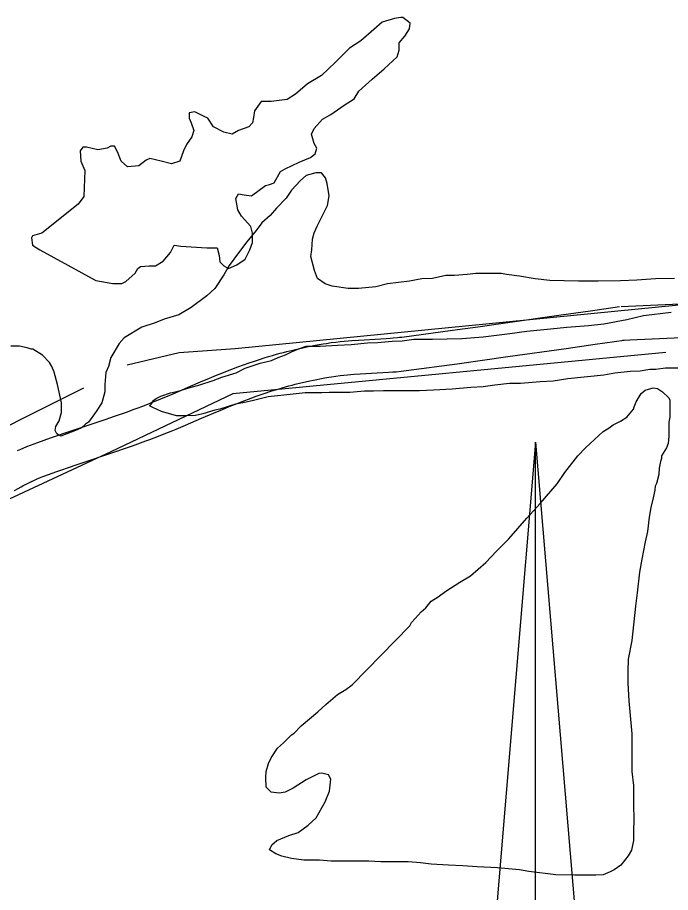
# Model space of a CAD drawing. Extents: x 3263578 to 3301413, y 764927 to 798602.
# Drawn here: x 3297285 to 3297864, y 790505 to 791280 of the extents above; entities that cross this region are included whole.
import ezdxf

# ---------------------------------------------------------------- set-up
doc = ezdxf.new("R2010")
doc.units = 0
for name, color, linetype in [('V-ANNO-SYMB', 7, 'Continuous'), ('V-ROAD-CNTR', 7, 'Continuous'), ('V-SITE-VEGE', 7, 'Continuous'), ('V-TOPO-SHOR', 7, 'Continuous')]:
    doc.layers.add(name, color=color, linetype=linetype)

msp = doc.modelspace()

# ---------------------------------------------------------------- linework, layer by layer
at = {"layer": 'V-ANNO-SYMB'}
for p, q in [((3297744.21, 790903.83), (3297659.21, 789888.83)), ((3297744.2, 789933.83), (3297744.21, 790903.83)), ((3297744.21, 790903.83), (3297829.21, 789888.83)), ((3297744.21, 790903.83), (3297829.21, 789888.83)), ((3297744.21, 789933.83), (3297744.21, 790903.83))]:
    msp.add_line(p, q, dxfattribs=at)
at = {"layer": 'V-ROAD-CNTR'}
for points in [[(3297819.94, 791024.13), (3298429.69, 791051.83)], [(3297284.73, 790896.35), (3297287.46, 790897.6), (3297289.67, 790898.58), (3297292.95, 790899.95), (3297296.25, 790901.25), (3297302.55, 790903.6), (3297308.41, 790905.73), (3297313.91, 790907.68), (3297319.08, 790909.48), (3297328.73, 790912.78), (3297362.28, 790923.97), (3297370.57, 790926.78), (3297376.74, 790928.92), (3297381.33, 790930.54), (3297388.23, 790933.03), (3297391.62, 790934.29), (3297395.01, 790935.56), (3297400.22, 790937.57), (3297405.08, 790939.5), (3297409.64, 790941.35), (3297413.91, 790943.12), (3297421.96, 790946.51), (3297436.14, 790952.59), (3297446.86, 790957.18), (3297454.98, 790960.61), (3297461.13, 790963.15), (3297465.78, 790965.03), (3297469.3, 790966.43), (3297474.59, 790968.49), (3297479.93, 790970.5), (3297485.19, 790972.41), (3297490.14, 790974.15), (3297494.81, 790975.73), (3297499.2, 790977.17), (3297503.33, 790978.48), (3297507.21, 790979.66), (3297510.87, 790980.74), (3297514.3, 790981.72), (3297517.53, 790982.62), (3297520.56, 790983.43), (3297523.44, 790984.18), (3297528.77, 790985.51), (3297533.48, 790986.61), (3297537.62, 790987.53), (3297541.25, 790988.3), (3297544.43, 790988.94), (3297547.25, 790989.48), (3297552.11, 790990.36), (3297555.8, 790990.98), (3297558.59, 790991.42), (3297562.74, 790992.04), (3297566.94, 790992.61), (3297570.85, 790993.08), (3297574.51, 790993.45), (3297577.92, 790993.75), (3297581.12, 790993.99), (3297586.98, 790994.37), (3297606.84, 790995.39), (3297611.62, 790995.69), (3297615.15, 790995.96), (3297617.74, 790996.19), (3297621.68, 790996.59), (3297623.57, 790996.81), (3297625.52, 790997.06), (3297670.5, 791003.14), (3297692.98, 791006.22), (3297715.46, 791009.36), (3297766.99, 791016.64), (3297792.74, 791020.29), (3297818.49, 791023.99)], [(3297821.3, 790994.16), (3298431.05, 791021.86)], [(3297297.23, 790869.08), (3297299.75, 790870.24), (3297301.51, 790871.01), (3297304.23, 790872.15), (3297306.98, 790873.23), (3297312.91, 790875.45), (3297318.55, 790877.49), (3297323.86, 790879.38), (3297328.86, 790881.12), (3297338.32, 790884.35), (3297371.85, 790895.53), (3297380.3, 790898.41), (3297386.64, 790900.6), (3297391.42, 790902.29), (3297398.53, 790904.86), (3297402.11, 790906.18), (3297405.69, 790907.53), (3297411.15, 790909.64), (3297416.26, 790911.66), (3297421.01, 790913.59), (3297425.46, 790915.43), (3297433.69, 790918.9), (3297447.96, 790925.01), (3297458.6, 790929.57), (3297466.54, 790932.92), (3297472.49, 790935.38), (3297476.95, 790937.19), (3297480.28, 790938.51), (3297485.31, 790940.47), (3297490.34, 790942.37), (3297495.28, 790944.16), (3297499.93, 790945.79), (3297504.29, 790947.27), (3297508.38, 790948.61), (3297512.23, 790949.83), (3297515.85, 790950.93), (3297519.24, 790951.93), (3297522.43, 790952.84), (3297525.42, 790953.67), (3297528.23, 790954.43), (3297530.84, 790955.11), (3297535.82, 790956.35), (3297540.16, 790957.37), (3297543.97, 790958.21), (3297547.3, 790958.91), (3297550.22, 790959.5), (3297552.76, 790959.99), (3297557.27, 790960.81), (3297560.64, 790961.37), (3297563.14, 790961.77), (3297566.96, 790962.34), (3297570.74, 790962.85), (3297574.14, 790963.26), (3297577.34, 790963.58), (3297580.37, 790963.85), (3297583.22, 790964.07), (3297588.7, 790964.42), (3297608.56, 790965.44), (3297613.7, 790965.77), (3297617.59, 790966.06), (3297620.57, 790966.32), (3297624.96, 790966.77), (3297627.24, 790967.04), (3297629.45, 790967.32), (3297674.55, 790973.41), (3297697.1, 790976.5), (3297719.64, 790979.65), (3297771.19, 790986.93), (3297796.98, 790990.59), (3297822.75, 790994.29)], [(3297281.99, 790861.1), (3297285.13, 790862.85), (3297287.86, 790864.35), (3297290.25, 790865.61), (3297292.33, 790866.68), (3297294.13, 790867.58), (3297297.49, 790869.2)]]:
    msp.add_lwpolyline(points, dxfattribs=at)
at = {"layer": 'V-SITE-VEGE'}
for p, q in [((3297549.2, 791142.67), (3297540.74, 791140.18)), ((3297554.18, 791142.67), (3297549.2, 791142.67)), ((3297557.67, 791138.18), (3297554.18, 791142.67)), ((3297535.75, 791135.7), (3297527.79, 791127.23)), ((3297540.74, 791140.18), (3297535.75, 791135.7)), ((3297559.16, 791133.2), (3297557.67, 791138.18)), ((3297561.15, 791122.25), (3297559.16, 791133.2)), ((3297527.79, 791127.23), (3297522.8, 791120.26)), ((3297522.8, 791120.26), (3297514.34, 791111.3)), ((3297559.65, 791113.78), (3297561.15, 791122.25)), ((3297514.34, 791111.3), (3297508.86, 791104.83)), ((3297550.68, 791095.86), (3297559.65, 791113.78)), ((3297508.86, 791104.83), (3297501.39, 791098.36)), ((3297501.39, 791098.36), (3297496.41, 791091.39)), ((3297547.7, 791089.39), (3297550.68, 791095.86)), ((3297496.41, 791091.39), (3297487.94, 791081.43)), ((3297546.2, 791083.91), (3297547.7, 791089.39)), ((3297487.94, 791081.43), (3297481.47, 791072.97)), ((3297545.7, 791074.45), (3297546.2, 791083.91)), ((3297481.47, 791072.97), (3297472.5, 791060.52)), ((3297544.7, 791068.47), (3297545.7, 791074.45)), ((3297548.19, 791056.03), (3297544.7, 791068.47)), ((3297472.5, 791060.52), (3297467.52, 791052.06)), ((3297550.68, 791049.05), (3297548.19, 791056.03)), ((3297467.52, 791052.06), (3297459.55, 791040.11)), ((3297557.64, 791044.07), (3297550.68, 791049.05)), ((3297643.29, 791048.53), (3297632.33, 791046.54)), ((3297652.75, 791049.03), (3297643.29, 791048.53)), ((3297664.7, 791051.52), (3297652.75, 791049.03)), ((3297672.17, 791051.52), (3297664.7, 791051.52)), ((3297683.62, 791052.51), (3297672.17, 791051.52)), ((3297691.09, 791053.5), (3297683.62, 791052.51)), ((3297714, 791053.5), (3297691.09, 791053.5)), ((3297718.48, 791052.5), (3297714, 791053.5)), ((3297729.93, 791051), (3297718.48, 791052.5)), ((3297743.87, 791048.51), (3297729.93, 791051)), ((3297756.82, 791047.02), (3297743.87, 791048.51)), ((3297850.43, 791048.49), (3297834, 791047.49)), ((3297867.36, 791048.98), (3297850.43, 791048.49)), ((3297459.55, 791040.11), (3297452.58, 791033.64)), ((3297563.62, 791042.08), (3297557.64, 791044.07)), ((3297578.06, 791040.08), (3297563.62, 791042.08)), ((3297587.02, 791040.08), (3297578.06, 791040.08)), ((3297602.46, 791041.57), (3297587.02, 791040.08)), ((3297612.91, 791044.06), (3297602.46, 791041.57)), ((3297632.33, 791046.54), (3297612.91, 791044.06)), ((3297782.21, 791046.51), (3297756.82, 791047.02)), ((3297799.64, 791046.51), (3297782.21, 791046.51)), ((3297819.56, 791047), (3297799.64, 791046.51)), ((3297834, 791047.49), (3297819.56, 791047)), ((3297452.58, 791033.64), (3297438.63, 791023.19)), ((3297427.68, 791016.71), (3297414.73, 791012.73)), ((3297438.63, 791023.19), (3297427.68, 791016.71)), ((3297839.96, 791016.12), (3297864.37, 791019.11)), ((3297406.76, 791009.75), (3297394.81, 791005.77)), ((3297414.73, 791012.73), (3297406.76, 791009.75)), ((3297804.61, 791008.66), (3297825.03, 791012.64)), ((3297825.03, 791012.64), (3297839.96, 791016.12)), ((3297394.81, 791005.77), (3297379.37, 790996.31)), ((3297721.45, 791000.22), (3297736.39, 791002.21)), ((3297736.39, 791002.21), (3297757.31, 791004.19)), ((3297757.31, 791004.19), (3297771.75, 791005.68)), ((3297771.75, 791005.68), (3297791.17, 791007.17)), ((3297791.17, 791007.17), (3297804.61, 791008.66)), ((3297379.37, 790996.31), (3297374.89, 790991.33)), ((3297616.89, 790993.27), (3297625.85, 790993.77)), ((3297625.85, 790993.77), (3297636.31, 790995.26)), ((3297636.31, 790995.26), (3297652.74, 790995.25)), ((3297652.74, 790995.25), (3297678.63, 790995.75)), ((3297678.63, 790995.75), (3297697.55, 790997.23)), ((3297697.55, 790997.23), (3297721.45, 791000.22)), ((3297286.26, 790988.86), (3297278.79, 790988.86)), ((3297293.23, 790987.37), (3297286.26, 790988.86)), ((3297296.71, 790986.37), (3297293.23, 790987.37)), ((3297298.21, 790986.37), (3297296.71, 790986.37)), ((3297306.67, 790980.89), (3297298.21, 790986.37)), ((3297374.89, 790991.33), (3297367.42, 790978.89)), ((3297527.75, 790983.83), (3297534.73, 790986.82)), ((3297534.73, 790986.82), (3297540.7, 790988.81)), ((3297540.7, 790988.81), (3297553.15, 790988.8)), ((3297553.15, 790988.8), (3297568.59, 790989.79)), ((3297568.59, 790989.79), (3297580.54, 790990.29)), ((3297580.54, 790990.29), (3297594.98, 790991.78)), ((3297594.98, 790991.78), (3297603.94, 790992.28)), ((3297603.94, 790992.28), (3297616.89, 790993.27)), ((3297313.14, 790974.42), (3297306.67, 790980.89)), ((3297367.42, 790978.89), (3297365.43, 790970.92)), ((3297509.83, 790976.36), (3297515.8, 790978.85)), ((3297515.8, 790978.85), (3297522.27, 790981.34)), ((3297522.27, 790981.34), (3297527.75, 790983.83)), ((3297315.13, 790970.93), (3297313.14, 790974.42)), ((3297317.12, 790965.95), (3297315.13, 790970.93)), ((3297365.43, 790970.92), (3297362.94, 790965.44)), ((3297486.42, 790969.4), (3297499.87, 790973.88)), ((3297499.87, 790973.88), (3297509.83, 790976.36)), ((3297320.11, 790955), (3297317.12, 790965.95)), ((3297362.94, 790965.44), (3297361.94, 790954.99)), ((3297466, 790961.44), (3297478.45, 790965.42)), ((3297478.45, 790965.42), (3297486.42, 790969.4)), ((3297804.6, 790963.35), (3297772.73, 790959.87)), ((3297814.56, 790964.85), (3297804.6, 790963.35)), ((3297828, 790966.34), (3297814.56, 790964.85)), ((3297836.97, 790966.83), (3297828, 790966.34)), ((3297845.43, 790968.32), (3297836.97, 790966.83)), ((3297850.91, 790968.32), (3297845.43, 790968.32)), ((3297859.37, 790969.32), (3297850.91, 790968.32)), ((3297889.25, 790969.31), (3297859.37, 790969.32)), ((3297323.59, 790938.56), (3297320.11, 790955)), ((3297361.94, 790954.99), (3297361.93, 790948.51)), ((3297445.59, 790954.47), (3297458.04, 790958.45)), ((3297458.04, 790958.45), (3297466, 790961.44)), ((3297720.95, 790955.9), (3297708, 790954.41)), ((3297730.9, 790955.9), (3297720.95, 790955.9)), ((3297748.33, 790957.39), (3297730.9, 790955.9)), ((3297759.78, 790957.89), (3297748.33, 790957.39)), ((3297772.73, 790959.87), (3297759.78, 790957.89)), ((3297361.93, 790948.51), (3297359.44, 790938.56)), ((3297411.73, 790944.52), (3297420.19, 790947.5)), ((3297420.19, 790947.5), (3297427.16, 790949)), ((3297427.16, 790949), (3297438.62, 790952.48)), ((3297438.62, 790952.48), (3297445.59, 790954.47)), ((3297539.7, 790947.48), (3297529.24, 790946.48)), ((3297554.63, 790947.47), (3297539.7, 790947.48)), ((3297561.11, 790947.97), (3297554.63, 790947.47)), ((3297579.53, 790947.96), (3297561.11, 790947.97)), ((3297592.48, 790948.96), (3297579.53, 790947.96)), ((3297600.44, 790948.96), (3297592.48, 790948.96)), ((3297609.41, 790949.45), (3297600.44, 790948.96)), ((3297641.27, 790949.45), (3297609.41, 790949.45)), ((3297653.72, 790949.94), (3297641.27, 790949.45)), ((3297670.16, 790950.93), (3297653.72, 790949.94)), ((3297686.59, 790952.43), (3297670.16, 790950.93)), ((3297697.54, 790952.92), (3297686.59, 790952.43)), ((3297708, 790954.41), (3297697.54, 790952.92)), ((3297833.46, 790939.51), (3297837.94, 790946.98)), ((3297837.94, 790946.98), (3297841.43, 790949.97)), ((3297841.43, 790949.97), (3297848.4, 790951.96)), ((3297848.4, 790951.96), (3297852.38, 790951.46)), ((3297852.38, 790951.46), (3297856.87, 790948.47)), ((3297856.87, 790948.47), (3297862.34, 790942.99)), ((3297403.76, 790938.05), (3297404.75, 790940.54)), ((3297404.75, 790940.54), (3297407.74, 790942.53)), ((3297407.74, 790942.53), (3297411.73, 790944.52)), ((3297492.89, 790940.52), (3297485.92, 790939.03)), ((3297506.83, 790944), (3297492.89, 790940.52)), ((3297529.24, 790946.48), (3297506.83, 790944)), ((3297831.47, 790935.03), (3297833.46, 790939.51)), ((3297862.34, 790942.99), (3297863.34, 790941)), ((3297863.34, 790941), (3297863.33, 790926.06)), ((3297323.59, 790930.1), (3297323.59, 790938.56)), ((3297359.44, 790938.56), (3297354.46, 790931.09)), ((3297401.77, 790936.06), (3297403.76, 790938.05)), ((3297404.75, 790934.56), (3297401.77, 790936.06)), ((3297412.22, 790931.07), (3297404.75, 790934.56)), ((3297459.52, 790932.06), (3297449.07, 790929.07)), ((3297464.01, 790933.06), (3297459.52, 790932.06)), ((3297477.95, 790937.53), (3297464.01, 790933.06)), ((3297485.92, 790939.03), (3297477.95, 790937.53)), ((3297824.99, 790926.07), (3297830.97, 790933.04)), ((3297830.97, 790933.04), (3297831.47, 790935.03)), ((3297321.6, 790922.63), (3297323.59, 790930.1)), ((3297354.46, 790931.09), (3297347.49, 790921.63)), ((3297425.67, 790927.09), (3297412.22, 790931.07)), ((3297433.63, 790927.09), (3297425.67, 790927.09)), ((3297442.6, 790927.58), (3297433.63, 790927.09)), ((3297449.07, 790929.07), (3297442.6, 790927.58)), ((3297819.52, 790922.58), (3297824.99, 790926.07)), ((3297863.33, 790926.06), (3297862.34, 790921.58)), ((3297318.11, 790914.17), (3297318.61, 790917.65)), ((3297318.61, 790917.65), (3297321.6, 790922.63)), ((3297341.51, 790916.65), (3297337.53, 790914.66)), ((3297345, 790919.63), (3297341.51, 790916.65)), ((3297347.49, 790921.63), (3297345, 790919.63)), ((3297804.08, 790913.13), (3297809.55, 790916.61)), ((3297809.55, 790916.61), (3297813.04, 790919.1)), ((3297813.04, 790919.1), (3297819.52, 790922.58)), ((3297862.34, 790921.58), (3297862.33, 790909.13)), ((3297319.6, 790911.18), (3297318.11, 790914.17)), ((3297323.09, 790909.19), (3297319.6, 790911.18)), ((3297337.53, 790914.66), (3297323.09, 790909.19)), ((3297788.64, 790899.19), (3297804.08, 790913.13)), ((3297862.33, 790909.13), (3297861.83, 790902.66)), ((3297861.83, 790902.66), (3297860.34, 790898.68)), ((3297781.67, 790891.72), (3297788.64, 790899.19)), ((3297860.34, 790898.68), (3297855.86, 790891.71)), ((3297770.21, 790876.79), (3297781.67, 790891.72)), ((3297854.86, 790886.73), (3297853.86, 790880.75)), ((3297855.86, 790889.22), (3297854.86, 790886.73)), ((3297855.86, 790891.71), (3297855.86, 790889.22)), ((3297853.86, 790880.75), (3297853.36, 790875.27)), ((3297763.24, 790866.83), (3297770.21, 790876.79)), ((3297853.36, 790875.27), (3297851.37, 790867.31)), ((3297748.29, 790849.41), (3297763.24, 790866.83)), ((3297850.37, 790864.82), (3297849.88, 790861.33)), ((3297851.37, 790867.31), (3297850.37, 790864.82)), ((3297848.38, 790854.36), (3297846.39, 790845.9)), ((3297849.88, 790861.33), (3297848.38, 790854.36)), ((3297736.34, 790836.46), (3297748.29, 790849.41)), ((3297846.39, 790845.9), (3297844.89, 790837.43)), ((3297720.4, 790818.04), (3297736.34, 790836.46)), ((3297844.89, 790837.43), (3297843.39, 790824.49)), ((3297843.39, 790824.49), (3297841.4, 790815.53)), ((3297709.45, 790807.09), (3297720.4, 790818.04)), ((3297841.4, 790815.53), (3297838.41, 790800.09)), ((3297699.98, 790797.13), (3297709.45, 790807.09)), ((3297838.41, 790800.09), (3297836.41, 790788.64)), ((3297686.54, 790785.19), (3297699.98, 790797.13)), ((3297677.07, 790779.71), (3297686.54, 790785.19)), ((3297836.41, 790788.64), (3297834.42, 790770.21)), ((3297664.62, 790771.75), (3297677.07, 790779.71)), ((3297657.65, 790766.77), (3297664.62, 790771.75)), ((3297834.42, 790770.21), (3297832.92, 790758.26)), ((3297646.7, 790756.81), (3297651.68, 790762.79)), ((3297651.68, 790762.79), (3297657.65, 790766.77)), ((3297637.23, 790747.35), (3297642.71, 790753.33)), ((3297642.71, 790753.33), (3297646.7, 790756.81)), ((3297832.92, 790758.26), (3297829.43, 790727.89)), ((3297634.24, 790743.87), (3297637.23, 790747.35)), ((3297581.45, 790688.61), (3297632.75, 790740.88)), ((3297632.75, 790740.88), (3297634.24, 790743.87)), ((3297829.43, 790727.89), (3297826.44, 790711.46)), ((3297826.44, 790711.46), (3297825.94, 790700.51)), ((3297825.94, 790700.51), (3297825.94, 790690.05)), ((3297568.5, 790680.15), (3297575.97, 790684.63)), ((3297575.97, 790684.63), (3297581.45, 790688.61)), ((3297825.94, 790690.05), (3297826.93, 790674.61)), ((3297558.04, 790671.19), (3297568.5, 790680.15)), ((3297551.07, 790664.72), (3297558.04, 790671.19)), ((3297826.93, 790674.61), (3297829.41, 790645.23)), ((3297536.13, 790652.27), (3297551.07, 790664.72)), ((3297530.15, 790645.8), (3297536.13, 790652.27)), ((3297520.69, 790637.34), (3297527.66, 790644.31)), ((3297527.66, 790644.31), (3297530.15, 790645.8)), ((3297829.41, 790645.23), (3297829.4, 790611.87)), ((3297515.21, 790632.36), (3297520.69, 790637.34)), ((3297509.73, 790623.9), (3297515.21, 790632.36)), ((3297507.24, 790618.92), (3297509.73, 790623.9)), ((3297505.25, 790611.95), (3297507.24, 790618.92)), ((3297504.75, 790606.47), (3297505.25, 790611.95)), ((3297505.25, 790598.01), (3297504.75, 790606.47)), ((3297552.05, 790609.95), (3297540.6, 790604.47)), ((3297554.54, 790610.44), (3297552.05, 790609.95)), ((3297560.52, 790608.95), (3297554.54, 790610.44)), ((3297562.51, 790604.96), (3297560.52, 790608.95)), ((3297829.4, 790611.87), (3297830.9, 790599.43)), ((3297509.73, 790593.52), (3297505.25, 790598.01)), ((3297540.6, 790604.47), (3297529.15, 790597.01)), ((3297561.51, 790594.51), (3297562.51, 790604.96)), ((3297830.9, 790599.43), (3297830.89, 790581)), ((3297516.7, 790592.53), (3297509.73, 790593.52)), ((3297522.18, 790593.52), (3297516.7, 790592.53)), ((3297529.15, 790597.01), (3297522.18, 790593.52)), ((3297557.53, 790585.05), (3297561.51, 790594.51)), ((3297549.56, 790570.61), (3297557.53, 790585.05)), ((3297830.89, 790581), (3297831.39, 790570.54)), ((3297542.58, 790564.14), (3297549.56, 790570.61)), ((3297831.39, 790570.54), (3297830.88, 790557.6)), ((3297533.62, 790557.67), (3297542.58, 790564.14)), ((3297514.7, 790550.7), (3297525.16, 790555.18)), ((3297525.16, 790555.18), (3297533.62, 790557.67)), ((3297830.88, 790557.6), (3297830.88, 790550.63)), ((3297508.22, 790542.24), (3297510.21, 790546.72)), ((3297510.21, 790546.72), (3297514.7, 790550.7)), ((3297830.88, 790550.63), (3297829.39, 790542.16)), ((3297513.7, 790538.75), (3297508.22, 790542.24)), ((3297519.18, 790536.76), (3297513.7, 790538.75)), ((3297527.64, 790534.76), (3297519.18, 790536.76)), ((3297826.4, 790537.18), (3297819.92, 790528.72)), ((3297829.39, 790542.16), (3297826.4, 790537.18)), ((3297538.59, 790533.27), (3297527.64, 790534.76)), ((3297552.54, 790533.26), (3297538.59, 790533.27)), ((3297562.99, 790532.27), (3297552.54, 790533.26)), ((3297596.35, 790532.26), (3297562.99, 790532.27)), ((3297606.81, 790531.76), (3297596.35, 790532.26)), ((3297631.21, 790531.75), (3297606.81, 790531.76)), ((3297642.16, 790530.75), (3297631.21, 790531.75)), ((3297651.62, 790529.75), (3297642.16, 790530.75)), ((3297667.06, 790528.76), (3297651.62, 790529.75)), ((3297679.51, 790528.26), (3297667.06, 790528.76)), ((3297692.46, 790527.26), (3297679.51, 790528.26)), ((3297819.92, 790528.72), (3297813.95, 790524.74)), ((3297710.38, 790526.26), (3297692.46, 790527.26)), ((3297729.8, 790524.76), (3297710.38, 790526.26)), ((3297738.26, 790523.26), (3297729.8, 790524.76)), ((3297762.16, 790520.27), (3297738.26, 790523.26)), ((3297778.6, 790519.77), (3297762.16, 790520.27)), ((3297803.99, 790520.26), (3297797.51, 790519.76)), ((3297810.46, 790522.75), (3297803.99, 790520.26)), ((3297813.95, 790524.74), (3297810.46, 790522.75)), ((3297797.51, 790519.76), (3297778.6, 790519.77))]:
    msp.add_line(p, q, dxfattribs=at)
for points in [[(3297833.46, 790939.51), (3297837.94, 790946.98), (3297841.43, 790949.97), (3297848.4, 790951.96), (3297852.38, 790951.46), (3297856.87, 790948.47), (3297862.34, 790942.99), (3297863.34, 790941), (3297863.33, 790926.06), (3297862.34, 790921.58), (3297862.33, 790909.13), (3297861.83, 790902.66), (3297860.34, 790898.68), (3297855.86, 790891.71), (3297855.86, 790889.22), (3297854.86, 790886.73), (3297853.86, 790880.75), (3297853.36, 790875.27), (3297851.37, 790867.31), (3297850.37, 790864.82), (3297849.88, 790861.33), (3297848.38, 790854.36), (3297846.39, 790845.9), (3297844.89, 790837.43), (3297843.39, 790824.49), (3297841.4, 790815.53), (3297838.41, 790800.09), (3297836.41, 790788.64)], [(3297836.41, 790788.64), (3297834.42, 790770.21), (3297832.92, 790758.26), (3297829.43, 790727.89), (3297826.44, 790711.46), (3297825.94, 790700.51), (3297825.94, 790690.05), (3297826.93, 790674.61), (3297829.41, 790645.23), (3297829.4, 790611.87), (3297830.9, 790599.43), (3297830.89, 790581), (3297831.39, 790570.54), (3297830.88, 790557.6), (3297830.88, 790550.63), (3297829.39, 790542.16), (3297826.4, 790537.18), (3297819.92, 790528.72), (3297813.95, 790524.74), (3297810.46, 790522.75), (3297803.99, 790520.26), (3297797.51, 790519.76), (3297778.6, 790519.77), (3297762.16, 790520.27), (3297738.26, 790523.26), (3297729.8, 790524.76), (3297710.38, 790526.26), (3297692.46, 790527.26), (3297679.51, 790528.26), (3297667.06, 790528.76), (3297651.62, 790529.75), (3297642.16, 790530.75), (3297631.21, 790531.75), (3297606.81, 790531.76), (3297596.35, 790532.26), (3297562.99, 790532.27), (3297552.54, 790533.26), (3297538.59, 790533.27), (3297527.64, 790534.76), (3297519.18, 790536.76), (3297513.7, 790538.75), (3297508.22, 790542.24), (3297510.21, 790546.72), (3297514.7, 790550.7), (3297525.16, 790555.18), (3297533.62, 790557.67), (3297542.58, 790564.14), (3297549.56, 790570.61), (3297557.53, 790585.05), (3297561.51, 790594.51), (3297562.51, 790604.96), (3297560.52, 790608.95), (3297554.54, 790610.44), (3297552.05, 790609.95), (3297540.6, 790604.47), (3297529.15, 790597.01), (3297522.18, 790593.52), (3297516.7, 790592.53), (3297509.73, 790593.52), (3297505.25, 790598.01), (3297504.75, 790606.47), (3297505.25, 790611.95), (3297507.24, 790618.92), (3297509.73, 790623.9), (3297515.21, 790632.36), (3297520.69, 790637.34), (3297527.66, 790644.31), (3297530.15, 790645.8), (3297536.13, 790652.27), (3297551.07, 790664.72), (3297558.04, 790671.19), (3297568.5, 790680.15), (3297575.97, 790684.63), (3297581.45, 790688.61), (3297632.75, 790740.88), (3297634.24, 790743.87), (3297637.23, 790747.35), (3297642.71, 790753.33), (3297646.7, 790756.81), (3297651.68, 790762.79), (3297657.65, 790766.77), (3297664.62, 790771.75), (3297677.07, 790779.71), (3297686.54, 790785.19), (3297699.98, 790797.13), (3297709.45, 790807.09), (3297720.4, 790818.04), (3297736.34, 790836.46), (3297748.29, 790849.41), (3297763.24, 790866.83), (3297770.21, 790876.79), (3297781.67, 790891.72), (3297788.64, 790899.19), (3297804.08, 790913.13), (3297809.55, 790916.61), (3297813.04, 790919.1), (3297819.52, 790922.58), (3297824.99, 790926.07), (3297830.97, 790933.04), (3297831.47, 790935.03), (3297833.46, 790939.51)]]:
    msp.add_lwpolyline(points, dxfattribs=at)
at = {"layer": 'V-TOPO-SHOR'}
msp.add_lwpolyline([(3297338.42, 791114.88), (3297306.15, 791089.23), (3297297.87, 791086.75), (3297297.04, 791085.09), (3297297.87, 791078.47), (3297304.49, 791074.34), (3297354.13, 791047.03), (3297369.03, 791044.54), (3297377.3, 791044.54), (3297380.61, 791046.2), (3297388.89, 791053.64), (3297391.37, 791057.78), (3297393.85, 791059.43), (3297401.3, 791060.26), (3297407.09, 791060.26), (3297413.71, 791064.4), (3297420.33, 791071.84), (3297423.64, 791078.46), (3297429.43, 791077.63), (3297452.6, 791075.98), (3297461.71, 791075.98), (3297463.36, 791069.36), (3297464.19, 791063.56), (3297467.5, 791060.25), (3297471.63, 791057.77), (3297479.08, 791061.08), (3297486.53, 791066.05), (3297490.67, 791074.32), (3297493.15, 791080.94), (3297493.15, 791089.21), (3297491.5, 791095.01), (3297483.22, 791104.11), (3297479.91, 791109.9), (3297478.26, 791119.83), (3297480.74, 791123.97), (3297485.71, 791123.14), (3297492.32, 791122.31), (3297504.74, 791131.41), (3297508.05, 791132.24), (3297512.18, 791133.89), (3297517.98, 791143.82), (3297522.12, 791146.3), (3297534.53, 791152.1), (3297544.46, 791156.23), (3297548.59, 791159.54), (3297550.25, 791164.51), (3297547.77, 791168.64), (3297545.29, 791176.92), (3297547.77, 791181.88), (3297555.22, 791190.16), (3297562.66, 791194.29), (3297574.25, 791202.57), (3297583.35, 791208.36), (3297587.49, 791214.98), (3297599.07, 791225.73), (3297609.83, 791234.83), (3297621.42, 791245.59), (3297623.07, 791251.38), (3297623.07, 791258), (3297628.04, 791263.79), (3297632.18, 791270.41), (3297633, 791275.38), (3297626.39, 791280.34), (3297624.73, 791280.34), (3297618.94, 791279.52), (3297608.18, 791276.21), (3297600.73, 791269.59), (3297589.15, 791259.66), (3297579.22, 791253.04), (3297566.81, 791240.63), (3297554.39, 791229.05), (3297541.98, 791221.6), (3297531.22, 791212.5), (3297523.78, 791207.54), (3297509.71, 791205.88), (3297500.61, 791205.88), (3297494.81, 791197.61), (3297493.99, 791191.82), (3297493.16, 791186.85), (3297489.85, 791183.54), (3297480.75, 791180.23), (3297474.95, 791176.92), (3297467.51, 791178.58), (3297458.4, 791183.55), (3297453.44, 791190.99), (3297450.13, 791192.65), (3297441.86, 791196.79), (3297436.89, 791195.96), (3297436.89, 791190.99), (3297438.55, 791186.86), (3297441.03, 791180.24), (3297439.37, 791174.45), (3297434.41, 791167.83), (3297431.92, 791162.03), (3297428.61, 791152.93), (3297421.17, 791150.45), (3297412.07, 791152.93), (3297402.14, 791155.42), (3297398.83, 791153.76), (3297392.21, 791148.8), (3297382.28, 791147.97), (3297376.48, 791152.94), (3297373.18, 791161.21), (3297370.69, 791166.18), (3297367.38, 791166.18), (3297364.07, 791164.52), (3297355.8, 791162.87), (3297345.87, 791165.35), (3297342.56, 791165.35), (3297340.08, 791162.04), (3297340.9, 791152.94), (3297344.21, 791144.67), (3297343.38, 791121.5)], close=True, dxfattribs=at)
for points in [[(3297382.03, 790972.26), (3297427.96, 790983.28), (3297477.56, 790986.95), (3297907.4, 791029.16)], [(3297859.64, 790983.24), (3297475.72, 790946.54), (3297367.33, 790895.11), (3297216.7, 790825.32), (3297124.85, 790801.45), (3297053.21, 790792.27), (3296952.17, 790777.58)], [(3296983.41, 790830.85), (3297102.81, 790845.54), (3297222.21, 790891.45), (3297343.46, 790952.06)]]:
    msp.add_lwpolyline(points, dxfattribs=at)

doc.saveas('drawing.dxf')
